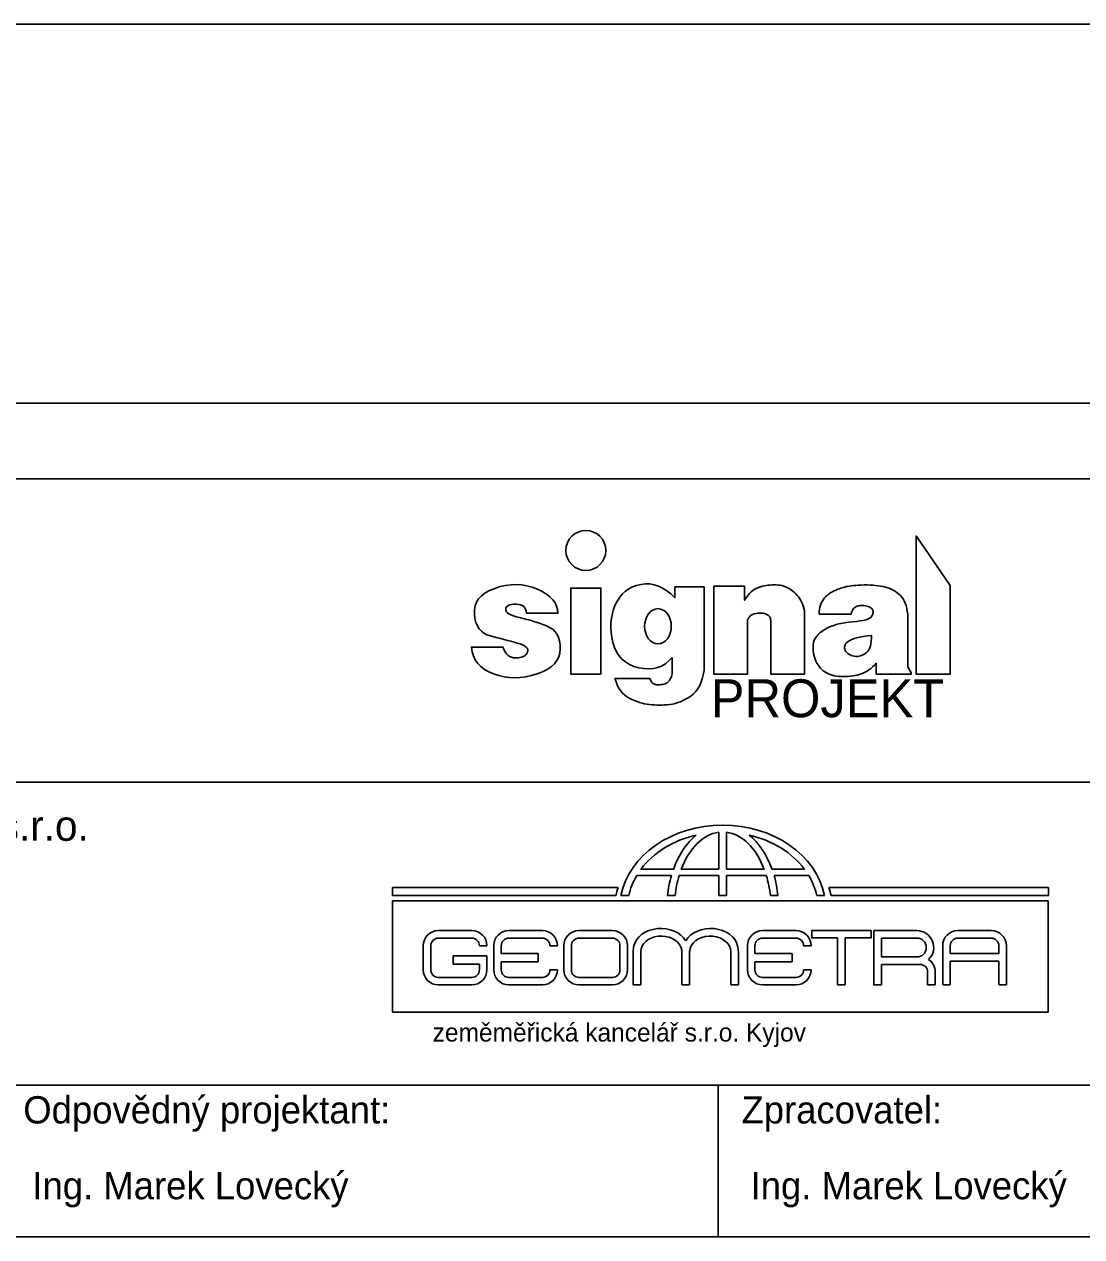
# Model space of a CAD drawing. Extents: x 1391 to 5528, y -6194 to 565.
# Drawn here: x 4030.1 to 4099.9, y -2325.8 to -2245.8 of the extents above; entities that cross this region are included whole.
import ezdxf

# ---------------------------------------------------------------- set-up
doc = ezdxf.new("R2010")
doc.units = 0
for name, color, linetype in [('Vrstva 11', 7, 'Continuous'), ('Vrstva 17', 7, 'Continuous'), ('Vrstva 5', 7, 'Continuous'), ('Vrstva 6', 7, 'Continuous')]:
    doc.layers.add(name, color=color, linetype=linetype)

msp = doc.modelspace()

# ---------------------------------------------------------------- linework, layer by layer
at = {"layer": 'Vrstva 11'}
for points in [[(4091.228, -2288.689), (4091.228, -2282.849), (4088.988, -2279.569), (4088.988, -2288.689), (4091.228, -2288.689)], [(4062.499, -2288.924), (4062.861, -2288.908), (4063.228, -2288.86), (4063.599, -2288.781), (4063.975, -2288.67), (4064.329, -2288.534), (4064.637, -2288.378), (4064.898, -2288.202), (4065.112, -2288.006), (4065.28, -2287.79), (4065.4, -2287.554), (4065.474, -2287.298), (4065.5, -2287.023), (4065.49, -2286.749), (4065.451, -2286.5), (4065.385, -2286.276), (4065.291, -2286.077), (4065.17, -2285.902), (4065.021, -2285.752), (4064.844, -2285.626), (4064.639, -2285.526), (4064.42, -2285.44), (4064.198, -2285.358), (4063.973, -2285.28), (4063.747, -2285.207), (4063.518, -2285.139), (4063.287, -2285.075), (4063.054, -2285.015), (4062.818, -2284.96), (4062.596, -2284.905), (4062.405, -2284.846), (4062.244, -2284.783), (4062.114, -2284.715), (4062.014, -2284.644), (4061.945, -2284.569), (4061.906, -2284.49), (4061.897, -2284.407), (4061.914, -2284.327), (4061.95, -2284.259), (4062.006, -2284.201), (4062.082, -2284.153), (4062.178, -2284.117), (4062.294, -2284.092), (4062.429, -2284.077), (4062.585, -2284.073), (4062.74, -2284.084), (4062.875, -2284.113), (4062.99, -2284.161), (4063.085, -2284.226), (4063.16, -2284.31), (4063.214, -2284.412), (4063.249, -2284.533), (4063.263, -2284.671), (4065.342, -2284.671), (4065.323, -2284.43), (4065.261, -2284.2), (4065.156, -2283.983), (4065.008, -2283.779), (4064.817, -2283.587), (4064.583, -2283.408), (4064.307, -2283.242), (4063.987, -2283.089), (4063.645, -2282.959), (4063.3, -2282.865), (4062.952, -2282.805), (4062.602, -2282.78), (4062.249, -2282.79), (4061.894, -2282.835), (4061.535, -2282.915), (4061.174, -2283.029), (4060.836, -2283.172), (4060.547, -2283.334), (4060.306, -2283.518), (4060.114, -2283.722), (4059.971, -2283.946), (4059.876, -2284.191), (4059.83, -2284.456), (4059.832, -2284.742), (4059.872, -2285.024), (4059.938, -2285.276), (4060.03, -2285.498), (4060.148, -2285.691), (4060.293, -2285.854), (4060.464, -2285.988), (4060.661, -2286.092), (4060.885, -2286.167), (4061.12, -2286.227), (4061.351, -2286.287), (4061.578, -2286.346), (4061.802, -2286.405), (4062.023, -2286.463), (4062.239, -2286.522), (4062.452, -2286.58), (4062.662, -2286.638), (4062.854, -2286.698), (4063.016, -2286.762), (4063.146, -2286.831), (4063.246, -2286.904), (4063.314, -2286.982), (4063.352, -2287.065), (4063.359, -2287.151), (4063.335, -2287.243), (4063.289, -2287.331), (4063.228, -2287.407), (4063.152, -2287.472), (4063.062, -2287.525), (4062.958, -2287.566), (4062.84, -2287.596), (4062.707, -2287.615), (4062.559, -2287.621), (4062.411, -2287.611), (4062.275, -2287.578), (4062.152, -2287.522), (4062.04, -2287.444), (4061.942, -2287.342), (4061.855, -2287.219), (4061.781, -2287.072), (4061.72, -2286.904), (4059.639, -2286.904), (4059.683, -2287.21), (4059.767, -2287.492), (4059.89, -2287.75), (4060.052, -2287.984), (4060.254, -2288.194), (4060.496, -2288.379), (4060.778, -2288.54), (4061.099, -2288.676), (4061.442, -2288.785), (4061.79, -2288.863), (4062.142, -2288.909), (4062.499, -2288.924)], [(4068.188, -2288.689), (4068.188, -2283.009), (4066.188, -2283.009), (4066.188, -2288.689), (4068.188, -2288.689)], [(4072.047, -2290.731), (4072.216, -2290.728), (4072.386, -2290.719), (4072.558, -2290.706), (4072.731, -2290.687), (4072.905, -2290.661), (4073.079, -2290.622), (4073.253, -2290.57), (4073.426, -2290.507), (4073.6, -2290.432), (4073.772, -2290.344), (4073.945, -2290.244), (4074.117, -2290.132), (4074.282, -2290.003), (4074.43, -2289.85), (4074.563, -2289.674), (4074.679, -2289.475), (4074.78, -2289.253), (4074.865, -2289.008), (4074.934, -2288.74), (4074.988, -2288.449), (4074.988, -2282.929), (4073.068, -2282.929), (4073.068, -2283.649), (4072.802, -2283.395), (4072.531, -2283.182), (4072.257, -2283.009), (4071.978, -2282.878), (4071.695, -2282.789), (4071.407, -2282.74), (4071.116, -2282.732), (4070.82, -2282.766), (4070.533, -2282.834), (4070.267, -2282.931), (4070.024, -2283.056), (4069.802, -2283.21), (4069.602, -2283.392), (4069.423, -2283.603), (4069.267, -2283.843), (4069.132, -2284.11), (4069.022, -2284.396), (4068.937, -2284.689), (4068.878, -2284.989), (4068.845, -2285.297), (4068.838, -2285.611), (4068.857, -2285.933), (4068.901, -2286.262), (4068.972, -2286.598), (4069.072, -2286.921), (4069.205, -2287.212), (4069.37, -2287.47), (4069.568, -2287.696), (4069.799, -2287.888), (4070.062, -2288.048), (4070.358, -2288.176), (4070.687, -2288.27), (4071.023, -2288.328), (4071.342, -2288.346), (4071.643, -2288.322), (4071.926, -2288.258), (4072.191, -2288.154), (4072.438, -2288.008), (4072.668, -2287.822), (4072.88, -2287.595), (4072.88, -2288.672), (4072.861, -2288.759), (4072.838, -2288.841), (4072.81, -2288.917), (4072.778, -2288.987), (4072.742, -2289.052), (4072.701, -2289.11), (4072.655, -2289.163), (4072.605, -2289.211), (4072.55, -2289.252), (4072.487, -2289.289), (4072.417, -2289.32), (4072.34, -2289.345), (4072.256, -2289.365), (4072.165, -2289.38), (4072.067, -2289.389), (4071.962, -2289.393), (4071.858, -2289.388), (4071.765, -2289.369), (4071.682, -2289.338), (4071.609, -2289.292), (4071.546, -2289.234), (4071.493, -2289.163), (4071.451, -2289.078), (4071.418, -2288.98), (4069.111, -2288.98), (4069.18, -2289.207), (4069.264, -2289.416), (4069.361, -2289.606), (4069.472, -2289.778), (4069.596, -2289.93), (4069.735, -2290.064), (4069.887, -2290.179), (4070.053, -2290.276), (4070.225, -2290.359), (4070.396, -2290.433), (4070.565, -2290.498), (4070.733, -2290.555), (4070.899, -2290.604), (4071.064, -2290.643), (4071.227, -2290.675), (4071.389, -2290.697), (4071.551, -2290.713), (4071.715, -2290.724), (4071.88, -2290.73), (4072.047, -2290.731)], [(4081.628, -2288.689), (4081.628, -2284.889), (4081.624, -2284.719), (4081.61, -2284.556), (4081.586, -2284.399), (4081.55, -2284.249), (4081.504, -2284.106), (4081.447, -2283.969), (4081.379, -2283.839), (4081.301, -2283.715), (4081.216, -2283.599), (4081.129, -2283.491), (4081.04, -2283.391), (4080.949, -2283.299), (4080.856, -2283.216), (4080.761, -2283.14), (4080.664, -2283.073), (4080.565, -2283.014), (4080.462, -2282.963), (4080.356, -2282.919), (4080.245, -2282.882), (4080.13, -2282.851), (4080.011, -2282.828), (4079.887, -2282.811), (4079.759, -2282.801), (4079.627, -2282.799), (4079.493, -2282.802), (4079.361, -2282.81), (4079.229, -2282.823), (4079.099, -2282.841), (4078.97, -2282.864), (4078.842, -2282.892), (4078.716, -2282.924), (4078.59, -2282.962), (4078.467, -2283.01), (4078.345, -2283.075), (4078.226, -2283.156), (4078.11, -2283.254), (4077.996, -2283.368), (4077.884, -2283.499), (4077.775, -2283.646), (4077.668, -2283.809), (4077.668, -2282.889), (4075.628, -2282.889), (4075.628, -2288.689), (4077.868, -2288.689), (4077.868, -2285.129), (4077.902, -2285.038), (4077.946, -2284.957), (4078.001, -2284.886), (4078.065, -2284.825), (4078.139, -2284.774), (4078.223, -2284.733), (4078.317, -2284.702), (4078.421, -2284.681), (4078.527, -2284.668), (4078.628, -2284.661), (4078.723, -2284.66), (4078.814, -2284.666), (4078.899, -2284.677), (4078.978, -2284.695), (4079.053, -2284.718), (4079.122, -2284.748), (4079.184, -2284.783), (4079.238, -2284.821), (4079.284, -2284.863), (4079.321, -2284.909), (4079.35, -2284.959), (4079.371, -2285.012), (4079.383, -2285.069), (4079.388, -2285.129), (4079.388, -2288.689), (4081.628, -2288.689)], [(4084.19, -2288.853), (4084.352, -2288.85), (4084.51, -2288.842), (4084.663, -2288.827), (4084.812, -2288.807), (4084.956, -2288.782), (4085.097, -2288.75), (4085.233, -2288.713), (4085.364, -2288.67), (4085.493, -2288.618), (4085.62, -2288.557), (4085.746, -2288.485), (4085.869, -2288.403), (4085.991, -2288.31), (4086.112, -2288.207), (4086.23, -2288.093), (4086.348, -2287.969), (4086.348, -2288.689), (4088.668, -2288.689), (4088.668, -2288.609), (4088.428, -2288.209), (4088.428, -2284.729), (4088.401, -2284.525), (4088.365, -2284.334), (4088.32, -2284.159), (4088.265, -2283.998), (4088.201, -2283.851), (4088.127, -2283.718), (4088.043, -2283.601), (4087.95, -2283.497), (4087.849, -2283.405), (4087.742, -2283.319), (4087.628, -2283.24), (4087.508, -2283.168), (4087.382, -2283.103), (4087.25, -2283.045), (4087.111, -2282.994), (4086.966, -2282.95), (4086.814, -2282.912), (4086.655, -2282.88), (4086.489, -2282.853), (4086.315, -2282.832), (4086.135, -2282.817), (4085.947, -2282.808), (4085.751, -2282.804), (4085.549, -2282.806), (4085.35, -2282.813), (4085.166, -2282.821), (4084.997, -2282.831), (4084.843, -2282.844), (4084.703, -2282.859), (4084.578, -2282.876), (4084.467, -2282.896), (4084.372, -2282.917), (4084.283, -2282.941), (4084.194, -2282.967), (4084.104, -2282.994), (4084.013, -2283.024), (4083.921, -2283.055), (4083.829, -2283.089), (4083.737, -2283.124), (4083.643, -2283.162), (4083.55, -2283.203), (4083.458, -2283.252), (4083.366, -2283.307), (4083.276, -2283.369), (4083.187, -2283.438), (4083.099, -2283.514), (4083.012, -2283.597), (4082.926, -2283.686), (4082.845, -2283.784), (4082.776, -2283.891), (4082.718, -2284.007), (4082.67, -2284.133), (4082.633, -2284.268), (4082.607, -2284.412), (4082.592, -2284.566), (4082.588, -2284.729), (4084.708, -2284.729), (4084.723, -2284.633), (4084.747, -2284.546), (4084.78, -2284.468), (4084.821, -2284.399), (4084.872, -2284.339), (4084.93, -2284.288), (4084.998, -2284.247), (4085.073, -2284.215), (4085.154, -2284.191), (4085.235, -2284.173), (4085.317, -2284.161), (4085.399, -2284.157), (4085.481, -2284.158), (4085.565, -2284.167), (4085.648, -2284.181), (4085.732, -2284.203), (4085.813, -2284.228), (4085.884, -2284.256), (4085.947, -2284.286), (4086, -2284.318), (4086.045, -2284.352), (4086.082, -2284.388), (4086.109, -2284.427), (4086.128, -2284.467), (4086.14, -2284.51), (4086.145, -2284.556), (4086.144, -2284.605), (4086.136, -2284.656), (4086.122, -2284.71), (4086.103, -2284.767), (4086.076, -2284.827), (4086.044, -2284.89), (4085.993, -2284.951), (4085.912, -2285.007), (4085.801, -2285.057), (4085.659, -2285.103), (4085.487, -2285.143), (4085.285, -2285.178), (4085.052, -2285.207), (4084.789, -2285.231), (4084.517, -2285.258), (4084.258, -2285.295), (4084.01, -2285.343), (4083.775, -2285.402), (4083.553, -2285.471), (4083.342, -2285.55), (4083.144, -2285.64), (4082.958, -2285.741), (4082.789, -2285.849), (4082.641, -2285.962), (4082.513, -2286.079), (4082.407, -2286.201), (4082.321, -2286.327), (4082.256, -2286.457), (4082.212, -2286.593), (4082.189, -2286.732), (4082.181, -2286.874), (4082.182, -2287.014), (4082.192, -2287.153), (4082.211, -2287.291), (4082.239, -2287.427), (4082.276, -2287.563), (4082.322, -2287.697), (4082.377, -2287.83), (4082.44, -2287.958), (4082.51, -2288.078), (4082.587, -2288.188), (4082.671, -2288.29), (4082.761, -2288.382), (4082.859, -2288.466), (4082.964, -2288.541), (4083.075, -2288.607), (4083.193, -2288.665), (4083.317, -2288.715), (4083.447, -2288.757), (4083.584, -2288.792), (4083.726, -2288.819), (4083.875, -2288.838), (4084.03, -2288.849), (4084.19, -2288.853)], [(4084.906, -2287.509), (4084.803, -2287.488), (4084.708, -2287.46), (4084.622, -2287.424), (4084.543, -2287.38), (4084.472, -2287.329), (4084.409, -2287.27), (4084.354, -2287.203), (4084.307, -2287.129), (4084.273, -2287.051), (4084.255, -2286.974), (4084.254, -2286.898), (4084.27, -2286.823), (4084.302, -2286.749), (4084.351, -2286.676), (4084.417, -2286.603), (4084.5, -2286.532), (4084.603, -2286.464), (4084.732, -2286.401), (4084.886, -2286.343), (4085.065, -2286.29), (4085.269, -2286.243), (4085.498, -2286.201), (4085.753, -2286.165), (4086.032, -2286.134), (4086.037, -2286.332), (4086.028, -2286.514), (4086.006, -2286.68), (4085.972, -2286.83), (4085.924, -2286.963), (4085.864, -2287.081), (4085.79, -2287.182), (4085.704, -2287.267), (4085.611, -2287.339), (4085.515, -2287.398), (4085.418, -2287.446), (4085.319, -2287.482), (4085.219, -2287.506), (4085.116, -2287.519), (4085.012, -2287.52), (4084.906, -2287.509)]]:
    msp.add_lwpolyline(points, dxfattribs=at)
msp.add_circle((4067.188, -2280.529), 1.32, dxfattribs=at)
msp.add_ellipse((4071.948, -2285.529), major_axis=(0, 1.16), ratio=0.758621, dxfattribs=at)
at = {"layer": 'Vrstva 17'}
for p, q in [((4075.958, -2299.123), (4075.958, -2301.568)), ((4076.465, -2301.568), (4076.465, -2299.12)), ((4072.965, -2301.568), (4070.82, -2301.568)), ((4075.958, -2301.568), (4073.482, -2301.568)), ((4078.96, -2301.568), (4076.465, -2301.568)), ((4081.622, -2301.568), (4079.477, -2301.568)), ((4070.545, -2301.98), (4072.832, -2301.98)), ((4073.342, -2301.98), (4075.958, -2301.98)), ((4075.958, -2301.98), (4075.958, -2303.3)), ((4076.465, -2303.3), (4076.465, -2301.98)), ((4076.465, -2301.98), (4079.099, -2301.98)), ((4079.609, -2301.98), (4081.897, -2301.98)), ((4069.314, -2302.769), (4054.433, -2302.769)), ((4054.433, -2302.769), (4054.433, -2303.3)), ((4097.712, -2302.769), (4083.233, -2302.769)), ((4097.712, -2303.3), (4097.712, -2302.769)), ((4097.71, -2303.645), (4054.427, -2303.645)), ((4054.427, -2303.645), (4054.427, -2310.983)), ((4054.433, -2303.3), (4069.176, -2303.3)), ((4069.502, -2303.3), (4070.019, -2303.3)), ((4072.575, -2303.3), (4073.075, -2303.3)), ((4075.958, -2303.3), (4076.465, -2303.3)), ((4079.366, -2303.3), (4079.866, -2303.3)), ((4082.423, -2303.3), (4082.94, -2303.3)), ((4083.371, -2303.3), (4097.712, -2303.3)), ((4097.71, -2310.983), (4097.71, -2303.645)), ((4057.452, -2305.611), (4059.663, -2305.611)), ((4059.663, -2306.109), (4057.452, -2306.109)), ((4062.108, -2305.611), (4064.319, -2305.611)), ((4064.319, -2306.109), (4062.108, -2306.109)), ((4066.732, -2305.611), (4068.943, -2305.611)), ((4068.943, -2306.109), (4066.732, -2306.109)), ((4078.851, -2305.611), (4081.061, -2305.611)), ((4081.061, -2306.109), (4078.851, -2306.109)), ((4083.794, -2309.193), (4083.794, -2306.097)), ((4084.297, -2306.097), (4084.297, -2309.193)), ((4086.188, -2305.611), (4089.032, -2305.611)), ((4089.032, -2306.1), (4086.692, -2306.1)), ((4086.692, -2306.1), (4086.692, -2307.349)), ((4091.736, -2305.611), (4093.947, -2305.611)), ((4093.947, -2306.109), (4091.736, -2306.109)), ((4056.454, -2308.195), (4056.454, -2306.609)), ((4056.953, -2306.609), (4056.953, -2308.195)), ((4060.66, -2306.609), (4060.162, -2306.609)), ((4061.11, -2308.195), (4061.11, -2306.609)), ((4061.609, -2306.609), (4061.609, -2307.119)), ((4061.609, -2307.119), (4064.052, -2307.119)), ((4064.052, -2307.119), (4064.052, -2307.664)), ((4065.317, -2306.609), (4064.818, -2306.609)), ((4065.734, -2308.195), (4065.734, -2306.609)), ((4066.233, -2306.609), (4066.233, -2308.195)), ((4069.442, -2308.195), (4069.442, -2306.609)), ((4069.941, -2306.609), (4069.941, -2308.195)), ((4070.313, -2309.193), (4070.313, -2307.008)), ((4070.814, -2307.008), (4070.814, -2309.193)), ((4073.533, -2309.193), (4073.533, -2307.008)), ((4074.033, -2307.008), (4074.033, -2309.193)), ((4076.752, -2309.193), (4076.752, -2307.008)), ((4077.253, -2307.008), (4077.253, -2309.193)), ((4077.853, -2308.195), (4077.853, -2306.609)), ((4078.352, -2306.609), (4078.352, -2307.119)), ((4078.352, -2307.119), (4080.795, -2307.119)), ((4080.795, -2307.119), (4080.795, -2307.664)), ((4082.059, -2306.609), (4081.56, -2306.609)), ((4090.738, -2309.193), (4090.738, -2306.609)), ((4091.237, -2306.609), (4091.237, -2307.117)), ((4091.237, -2307.117), (4094.446, -2307.117)), ((4094.446, -2307.117), (4094.446, -2306.609)), ((4094.945, -2306.609), (4094.945, -2309.193)), ((4058.427, -2307.817), (4058.427, -2307.272)), ((4058.427, -2307.272), (4060.66, -2307.272)), ((4060.162, -2307.817), (4058.427, -2307.817)), ((4060.162, -2308.195), (4060.162, -2307.817)), ((4060.66, -2307.272), (4060.66, -2308.195)), ((4064.052, -2307.664), (4061.609, -2307.664)), ((4061.609, -2307.664), (4061.609, -2308.195)), ((4080.795, -2307.664), (4078.352, -2307.664)), ((4078.352, -2307.664), (4078.352, -2308.195)), ((4086.692, -2307.349), (4089.032, -2307.349)), ((4089.032, -2307.838), (4086.692, -2307.838)), ((4089.247, -2307.842), (4089.032, -2307.838)), ((4094.446, -2307.621), (4091.237, -2307.621)), ((4091.237, -2307.621), (4091.237, -2309.193)), ((4094.446, -2309.193), (4094.446, -2307.621)), ((4057.452, -2308.694), (4059.663, -2308.694)), ((4062.108, -2308.694), (4064.319, -2308.694)), ((4064.818, -2308.195), (4065.317, -2308.195)), ((4066.732, -2308.694), (4068.943, -2308.694)), ((4078.851, -2308.694), (4081.061, -2308.694)), ((4081.56, -2308.195), (4082.059, -2308.195)), ((4089.746, -2309.193), (4089.746, -2308.341)), ((4090.244, -2308.341), (4090.244, -2309.193)), ((4059.663, -2309.193), (4057.452, -2309.193)), ((4064.319, -2309.193), (4062.108, -2309.193)), ((4068.943, -2309.193), (4066.732, -2309.193)), ((4070.814, -2309.193), (4070.313, -2309.193)), ((4074.033, -2309.193), (4073.533, -2309.193)), ((4077.253, -2309.193), (4076.752, -2309.193)), ((4081.061, -2309.193), (4078.851, -2309.193)), ((4084.297, -2309.193), (4083.794, -2309.193)), ((4090.244, -2309.193), (4089.746, -2309.193)), ((4091.237, -2309.193), (4090.738, -2309.193)), ((4094.945, -2309.193), (4094.446, -2309.193)), ((4054.427, -2310.983), (4097.71, -2310.983))]:
    msp.add_line(p, q, dxfattribs=at)
for points in [[(4083.794, -2306.097), (4082.096, -2306.097), (4082.096, -2305.611), (4086.009, -2305.611)], [(4086.009, -2305.611), (4086.009, -2306.097), (4084.297, -2306.097)], [(4086.692, -2307.838), (4086.692, -2309.193), (4086.188, -2309.193), (4086.188, -2305.611)]]:
    msp.add_lwpolyline(points, dxfattribs=at)
for centre, radius, start, end in [((4057.452, -2306.609), 0.998, 90, 180), ((4057.452, -2306.609), 0.499, 90, 180), ((4059.663, -2306.609), 0.998, 360, 90), ((4059.663, -2306.609), 0.499, 0, 90), ((4062.108, -2306.609), 0.998, 90, 180), ((4062.108, -2306.609), 0.499, 90, 180), ((4064.319, -2306.609), 0.998, 360, 90), ((4064.319, -2306.609), 0.499, 0, 90), ((4066.732, -2306.609), 0.998, 90, 180), ((4066.732, -2306.609), 0.499, 90, 180), ((4068.943, -2306.609), 0.998, 360, 90), ((4068.943, -2306.609), 0.499, 0, 90), ((4078.851, -2306.609), 0.998, 90, 180), ((4078.851, -2306.609), 0.499, 90, 180), ((4081.061, -2306.609), 0.998, 360, 90), ((4081.061, -2306.609), 0.499, 0, 90), ((4089.032, -2306.725), 1.114, 314.45734, 90), ((4089.032, -2306.725), 0.625, 270, 90), ((4091.736, -2306.609), 0.998, 90, 180), ((4091.736, -2306.609), 0.499, 90, 180), ((4093.947, -2306.609), 0.998, 360, 90), ((4093.947, -2306.609), 0.499, 0, 90), ((4072.25, -2307.058), 1.938, 166.96576, 178.52091), ((4072.579, -2307.072), 0.957, 3.86486, 22.41569), ((4075.266, -2307.13), 1.238, 162.61388, 174.3506), ((4075.315, -2307.058), 1.938, 1.47909, 13.03424), ((4089.247, -2308.341), 0.499, 0, 90), ((4089.247, -2308.341), 0.998, 360, 55.44734), ((4057.452, -2308.195), 0.998, 180, 270), ((4057.452, -2308.195), 0.499, 180, 270), ((4059.663, -2308.195), 0.998, 270, 0), ((4059.663, -2308.195), 0.499, 270, 0), ((4062.108, -2308.195), 0.998, 180, 270), ((4062.108, -2308.195), 0.499, 180, 270), ((4064.319, -2308.195), 0.998, 270, 0), ((4064.319, -2308.195), 0.499, 270, 0), ((4066.732, -2308.195), 0.998, 180, 270), ((4066.732, -2308.195), 0.499, 180, 270), ((4068.943, -2308.195), 0.998, 270, 0), ((4068.943, -2308.195), 0.499, 270, 0), ((4078.851, -2308.195), 0.998, 180, 270), ((4078.851, -2308.195), 0.499, 180, 270), ((4081.061, -2308.195), 0.998, 270, 0), ((4081.061, -2308.195), 0.499, 270, 0)]:
    msp.add_arc(centre, radius, start, end, dxfattribs=at)
for centre, major_axis, ratio, start_param, end_param in [((4076.221, -2304.173), (-6.804, 0), 0.811768, 3.300239, 6.124539), ((4076.221, -2304.173), (0, 5.067), 0.630136, 0.08224, 1.030995), ((4076.221, -2304.173), (0, 5.067), 0.630136, 5.252191, 6.206521), ((4076.221, -2304.173), (-6.296, 0), 0.804826, 4.992897, 5.743383), ((4076.221, -2304.173), (0, 5.524), 0.668443, 0.491666, 1.079789), ((4076.221, -2304.173), (0, 5.524), 0.668443, 5.203397, 5.79152), ((4076.221, -2304.173), (-6.296, 0), 0.804826, 3.681394, 4.431881), ((4076.221, -2304.173), (-6.296, 0), 0.804826, 5.835664, 6.110118), ((4076.221, -2304.173), (0, 5.524), 0.668443, 1.16256, 1.41215), ((4076.221, -2304.173), (0, 5.067), 0.630136, 1.123275, 1.397729), ((4076.221, -2304.173), (0, 5.067), 0.630136, 4.885456, 5.159911), ((4076.221, -2304.173), (0, 5.524), 0.668443, 4.871035, 5.120625), ((4076.221, -2304.173), (-6.296, 0), 0.804826, 3.31466, 3.589114), ((4075.895, -2304.173), (-6.804, 0), 0.811768, 6.026233, 6.124539), ((4076.653, -2304.173), (-6.804, 0), 0.811768, 3.300239, 3.398545), ((4072.142, -2306.852), (1.805, 0), 0.766187, 0.429647, 2.97338), ((4075.424, -2306.852), (-1.805, 0), 0.766187, 3.309805, 5.853538), ((4072.167, -2307.008), (1.354, 0), 0.766187, 0.29376, 3.141593), ((4075.398, -2307.008), (-1.354, 0), 0.766187, 3.141593, 6.041607)]:
    msp.add_ellipse(centre, major_axis=major_axis, ratio=ratio, start_param=start_param, end_param=end_param, dxfattribs=at)
at = {"layer": 'Vrstva 5'}
msp.add_lwpolyline([(3945.563, -2245.81), (4115.563, -2245.81), (4115.563, -2270.81), (3945.563, -2270.81)], close=True, dxfattribs=at)
at = {"layer": 'Vrstva 6'}
for p, q in [((3945.563, -2295.81), (4115.563, -2295.81)), ((3945.563, -2315.81), (4115.563, -2315.81)), ((4075.913, -2325.81), (4075.913, -2315.81))]:
    msp.add_line(p, q, dxfattribs=at)
msp.add_lwpolyline([(3945.563, -2275.81), (4115.563, -2275.81), (4115.563, -2325.81), (3945.563, -2325.81)], close=True, dxfattribs=at)

# ---------------------------------------------------------------- texts
at = {"layer": 'Vrstva 11'}
msp.add_text('PROJEKT', height=2.5, dxfattribs=at).set_placement((4075.428, -2291.532))
at = {"layer": 'Vrstva 17'}
msp.add_text('zeměměřická kancelář s.r.o. Kyjov', height=1.20984, dxfattribs=at).set_placement((4057.079, -2312.932))
at = {"layer": 'Vrstva 6'}
for s, height, p in [('GEOMETRA - zeměměřická kancelář s.r.o.', 2, (3983.26, -2299.686)), ('Odpovědný projektant:', 1.8, (4030.059, -2318.336)), ('Zpracovatel:', 1.8, (4077.459, -2318.336)), ('Ing. Marek Lovecký', 1.8, (4030.66, -2323.336)), ('Ing. Marek Lovecký', 1.8, (4078.06, -2323.336))]:
    msp.add_text(s, height=height, dxfattribs=at).set_placement(p)

doc.saveas('drawing.dxf')
